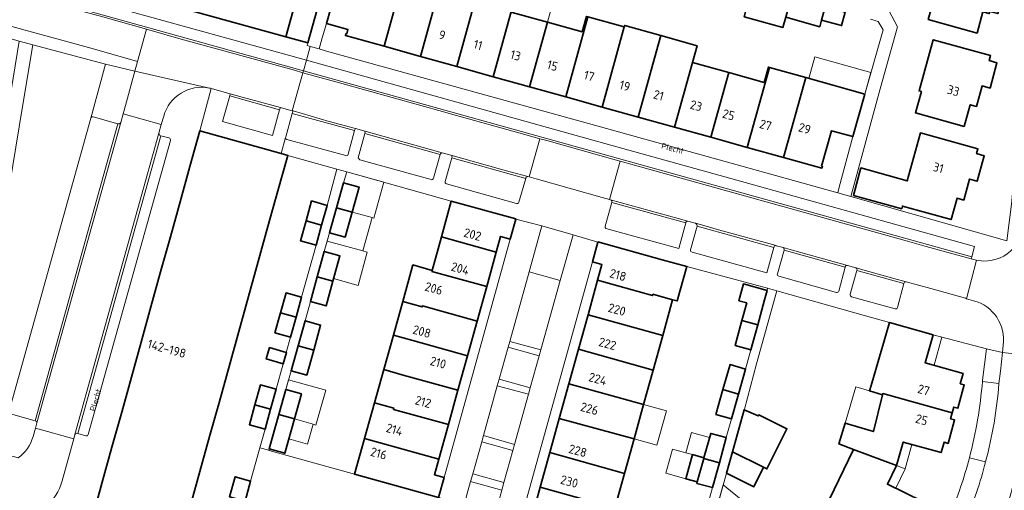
# Model space of a CAD drawing. Header units: metres. Extents: x 149984 to 156489, y 469398 to 478068.
# Tile 712 of 854: x 154513 to 154662, y 472867 to 472938. Entities that reach past the tile are written whole.
import ezdxf
from ezdxf.enums import TextEntityAlignment as Align

# ---------------------------------------------------------------- set-up
doc = ezdxf.new("R2010")
doc.units = ezdxf.units.M
doc.header["$LTSCALE"] = 0.75
for name, color, linetype, lineweight in [('B-WE-GR-BEPLANTING_CULTUUR_HEESTERS-GV', 252, 'Continuous', 18), ('B-WE-GR-STRUIK-GV', 252, 'Continuous', 13), ('B-WE-OG-BEBOUWING-GV', 6, 'Continuous', 35), ('B-WE-OG-BEBOUWING-T18', 1, 'Continuous', 18), ('B-WE-OG-BEBOUWING_LUIFEL-GV', 6, 'Continuous', 18), ('B-WE-OG-TERREIN_BEGROEID-GV', 252, 'Continuous', 18), ('B-WE-OG-TERREIN_ERF-GV', 252, 'Continuous', 18), ('B-WE-OG-TOPOGRAFIE-T18', 7, 'Continuous', 18), ('B-WE-VH-OPENVERHARDING_BETONSTRAATSTEEN-GV', 252, 'Continuous', 18), ('B-WE-VH-OPENVERHARDING_TEGEL-GV', 252, 'Continuous', 18)]:
    doc.layers.add(name, color=color, linetype=linetype, lineweight=lineweight)
doc.styles.add('NLCS-ISO-M500-T18', font='NLCS-ISO.ttf', dxfattribs={"height": 0.9})
doc.styles.add('NLCS-ISO-M750-T18', font='NLCS-ISO.ttf', dxfattribs={"height": 1.35})

msp = doc.modelspace()

# ---------------------------------------------------------------- linework, layer by layer
at = {"layer": 'B-WE-GR-BEPLANTING_CULTUUR_HEESTERS-GV', "flags": 128}
for points in [[(154594.927, 472898.987), (154590.251, 472900.292), (154587.324, 472889.783), (154592.01, 472888.527)], [(154590.152, 472881.83), (154585.439, 472883.055), (154583.358, 472875.594), (154588.022, 472874.2)], [(154586.118, 472867.33), (154581.408, 472868.649), (154580.453, 472865.18), (154585.159, 472863.859)]]:
    msp.add_lwpolyline(points, close=True, dxfattribs=at)
at = {"layer": 'B-WE-GR-STRUIK-GV', "flags": 128}
for points in [[(154591.751, 472887.598), (154592.01, 472888.527), (154587.324, 472889.783), (154587.074, 472888.884)], [(154590.412, 472882.76), (154585.725, 472884.081), (154585.439, 472883.055), (154590.152, 472881.83)], [(154583.358, 472875.594), (154583.093, 472874.642), (154587.772, 472873.304), (154588.022, 472874.2)], [(154586.439, 472868.492), (154581.726, 472869.802), (154581.408, 472868.649), (154586.118, 472867.33)]]:
    msp.add_lwpolyline(points, close=True, dxfattribs=at)
at = {"layer": 'B-WE-OG-BEBOUWING-GV', "flags": 128}
for points in [[(154535.397, 472940.714), (154553.488, 472935.727), (154554.836, 472940.616), (154549.772, 472942.017), (154550.702, 472945.354), (154536.926, 472949.193), (154536.802, 472948.749)], [(154539.043, 472864.846), (154540.511, 472870.132), (154541.98, 472875.418), (154543.449, 472880.704), (154544.918, 472885.991), (154546.386, 472891.277), (154547.855, 472896.563), (154549.324, 472901.849), (154550.792, 472907.135), (154552.282, 472912.498), (154553.77, 472917.852), (154552.763, 472918.132), (154540.5, 472921.548), (154539.008, 472916.186), (154537.516, 472910.824), (154536.046, 472905.538), (154534.576, 472900.252), (154533.106, 472894.971), (154531.635, 472889.681), (154530.165, 472884.4), (154528.694, 472879.11), (154527.224, 472873.828), (154525.753, 472868.538), (154524.263, 472863.185)]]:
    msp.add_lwpolyline(points, dxfattribs=at)
for points in [[(154568.325, 472934.301), (154571.664, 472946.352), (154566.295, 472947.839), (154566.586, 472948.901), (154563.028, 472949.876), (154560.944, 472942.433), (154559.631, 472937.744), (154562.875, 472936.843), (154562.694, 472936.177), (154562.562, 472936.214), (154562.481, 472935.925)], [(154658.794, 472939.509), (154659.765, 472939.242), (154659.853, 472939.564), (154661.043, 472939.237), (154661.818, 472942.089), (154662.865, 472945.941), (154661.696, 472946.258), (154661.889, 472946.961), (154653.218, 472949.347), (154651.108, 472941.67), (154651.439, 472941.574), (154650.543, 472938.358), (154657.913, 472936.306)], [(154571.664, 472946.352), (154568.325, 472934.301), (154573.818, 472932.774), (154577.155, 472944.83), (154576.993, 472944.875), (154576.347, 472942.543), (154571.133, 472943.987), (154571.779, 472946.32)], [(154582.648, 472943.308), (154577.155, 472944.83), (154573.818, 472932.774), (154579.309, 472931.248)], [(154579.309, 472931.248), (154584.802, 472929.721), (154588.141, 472941.786), (154582.648, 472943.308)], [(154623.991, 472943.33), (154623.156, 472940.302), (154622.733, 472938.774), (154628.575, 472937.155), (154629.002, 472938.694), (154629.838, 472941.71)], [(154558.611, 472941.159), (154555.667, 472941.979), (154555.248, 472942.096), (154554.836, 472940.616), (154553.488, 472935.727), (154556.8, 472934.814), (154558.592, 472941.091)], [(154584.802, 472929.721), (154590.293, 472928.195), (154592.994, 472937.952), (154587.666, 472939.428), (154588.307, 472941.74), (154588.141, 472941.786)], [(154629.838, 472941.71), (154629.002, 472938.694), (154634.15, 472937.265), (154634.425, 472938.258), (154634.976, 472940.284)], [(154634.976, 472940.284), (154634.425, 472938.258), (154637.444, 472937.438), (154637.994, 472939.464)], [(154599.133, 472938.762), (154598.913, 472938.823), (154598.266, 472936.491), (154592.994, 472937.952), (154590.293, 472928.195), (154595.784, 472926.668)], [(154604.626, 472937.24), (154599.133, 472938.762), (154595.784, 472926.668), (154601.277, 472925.142)], [(154606.694, 472923.636), (154609.432, 472933.405), (154610.152, 472935.942), (154604.686, 472937.455), (154604.626, 472937.24), (154601.277, 472925.142)], [(154614.922, 472931.871), (154615.628, 472934.389), (154610.152, 472935.942), (154609.432, 472933.405), (154606.694, 472923.636), (154612.186, 472922.109)], [(154655.971, 472922.209), (154656.878, 472925.479), (154657.823, 472925.223), (154658.684, 472928.323), (154659.876, 472928), (154660.911, 472931.83), (154659.745, 472932.146), (154659.965, 472932.937), (154651.297, 472935.283), (154649.163, 472927.572), (154649.495, 472927.482), (154648.599, 472924.254)], [(154620.408, 472930.338), (154614.922, 472931.871), (154612.186, 472922.109), (154617.681, 472920.582), (154618.793, 472924.56)], [(154617.681, 472920.582), (154623.17, 472919.056), (154626.549, 472931.114), (154626.39, 472931.159), (154625.744, 472928.847), (154620.408, 472930.338), (154618.793, 472924.56)], [(154628.665, 472917.529), (154632.033, 472929.581), (154626.549, 472931.114), (154623.17, 472919.056)], [(154632.033, 472929.581), (154628.665, 472917.529), (154634.464, 472915.917), (154634.545, 472916.206), (154634.42, 472916.24), (154635.935, 472921.572), (154639.146, 472920.673), (154640.942, 472927.089)], [(154639.232, 472911.814), (154646.534, 472909.791), (154646.647, 472910.197), (154653.992, 472908.162), (154654.891, 472911.375), (154655.89, 472911.112), (154656.765, 472914.263), (154657.927, 472913.938), (154659.006, 472917.797), (154657.837, 472918.124), (154658.032, 472918.825), (154649.368, 472921.231), (154647.378, 472914.003), (154640.376, 472915.943)], [(154563.5, 472909.301), (154564.551, 472913.067), (154562.201, 472913.722), (154561.15, 472909.956)], [(154556.549, 472907.95), (154558.899, 472907.293), (154559.741, 472910.307), (154557.391, 472910.964)], [(154587.373, 472905.222), (154588.228, 472908.228), (154588.235, 472908.252), (154578.482, 472910.954), (154576.994, 472905.56), (154585.279, 472903.265), (154585.933, 472905.622)], [(154563.5, 472909.301), (154561.15, 472909.956), (154560.096, 472906.177), (154562.446, 472905.521)], [(154558.899, 472907.293), (154556.549, 472907.95), (154555.706, 472904.936), (154558.056, 472904.279)], [(154575.556, 472900.344), (154583.832, 472898.052), (154585.279, 472903.265), (154576.994, 472905.56), (154575.597, 472900.493)], [(154599.8, 472901.776), (154601.246, 472901.375), (154600.59, 472899.011), (154608.88, 472896.698), (154608.935, 472896.901), (154611.925, 472896.067), (154612.621, 472895.873), (154614.077, 472901.094), (154610.35, 472902.1), (154600.635, 472904.796), (154600.628, 472904.77)], [(154558.245, 472899.528), (154560.595, 472898.874), (154561.648, 472902.675), (154559.296, 472903.326)], [(154583.832, 472898.052), (154575.556, 472900.344), (154575.597, 472900.493), (154572.685, 472901.315), (154571.143, 472895.79), (154574.066, 472894.978), (154574.113, 472895.135), (154582.382, 472892.83)], [(154558.245, 472899.528), (154557.208, 472895.782), (154559.559, 472895.131), (154560.595, 472898.874)], [(154608.935, 472896.901), (154608.88, 472896.698), (154600.59, 472899.011), (154599.142, 472893.794), (154610.418, 472890.644), (154611.925, 472896.067)], [(154622.402, 472892.927), (154624.777, 472892.259), (154625.806, 472896.056), (154626.192, 472897.48), (154622.621, 472898.448), (154621.942, 472895.904), (154623.124, 472895.589)], [(154555.875, 472896.448), (154553.525, 472897.104), (154552.684, 472894.092), (154555.034, 472893.436)], [(154571.143, 472895.79), (154569.73, 472890.726), (154572.659, 472889.908), (154580.937, 472887.622), (154582.382, 472892.83), (154574.113, 472895.135), (154574.066, 472894.978)], [(154555.034, 472893.436), (154552.684, 472894.092), (154551.843, 472891.079), (154554.193, 472890.423)], [(154557.694, 472888.461), (154558.748, 472892.239), (154556.397, 472892.895), (154555.343, 472889.115)], [(154608.973, 472885.441), (154610.418, 472890.644), (154599.142, 472893.794), (154597.698, 472888.59)], [(154624.777, 472892.259), (154622.402, 472892.927), (154621.375, 472889.141), (154623.756, 472888.495)], [(154651.27, 472890.756), (154644.683, 472892.625), (154641.931, 472883.142), (154641.685, 472882.295), (154643.614, 472881.703), (154643.662, 472881.899), (154654.148, 472878.983), (154654.39, 472879.867), (154655.013, 472879.695), (154655.977, 472883.221), (154655.367, 472883.377), (154655.799, 472884.957), (154650.096, 472886.54)], [(154571.214, 472884.7), (154579.491, 472882.414), (154580.937, 472887.622), (154572.659, 472889.908), (154569.73, 472890.726), (154568.274, 472885.512)], [(154553.069, 472886.38), (154553.103, 472886.37), (154553.607, 472888.083), (154553.547, 472888.101), (154551.037, 472888.84), (154550.532, 472887.127)], [(154557.694, 472888.461), (154555.343, 472889.115), (154554.293, 472885.35), (154556.644, 472884.695)], [(154596.251, 472883.375), (154607.532, 472880.256), (154608.973, 472885.441), (154597.698, 472888.59)], [(154579.491, 472882.414), (154571.214, 472884.7), (154568.274, 472885.512), (154566.879, 472880.514), (154569.825, 472879.696), (154569.776, 472879.518), (154578.049, 472877.221)], [(154619.524, 472882.494), (154621.875, 472881.837), (154622.949, 472885.61), (154620.602, 472886.278)], [(154548.829, 472880.209), (154551.181, 472879.561), (154552.011, 472882.575), (154549.659, 472883.223)], [(154552.444, 472878.735), (154554.791, 472878.068), (154555.85, 472881.845), (154553.5, 472882.503)], [(154607.532, 472880.256), (154596.251, 472883.375), (154594.803, 472878.159), (154606.089, 472875.063)], [(154621.875, 472881.837), (154619.524, 472882.494), (154618.459, 472878.754), (154620.806, 472878.085)], [(154565.375, 472875.125), (154576.602, 472872.008), (154578.049, 472877.221), (154569.776, 472879.518), (154569.825, 472879.696), (154566.879, 472880.514)], [(154639.24, 472873.485), (154645.746, 472871.039), (154646.771, 472874.579), (154652.486, 472872.995), (154652.919, 472874.56), (154653.534, 472874.39), (154654.508, 472877.917), (154653.903, 472878.086), (154654.148, 472878.983), (154643.662, 472881.899), (154643.614, 472881.703), (154642.261, 472876.177), (154637.971, 472877.451), (154637.039, 472874.312)], [(154550.35, 472876.546), (154551.181, 472879.561), (154548.829, 472880.209), (154547.998, 472877.194)], [(154620.96, 472873.119), (154625.663, 472870.787), (154626.179, 472870.531), (154629.184, 472876.589), (154624.935, 472878.696), (154624.858, 472878.542), (154622.728, 472879.462), (154622.726, 472879.463)], [(154554.791, 472878.068), (154552.444, 472878.735), (154550.99, 472873.545), (154553.34, 472872.887)], [(154593.371, 472872.996), (154604.643, 472869.86), (154606.089, 472875.063), (154594.803, 472878.159)], [(154576.602, 472872.008), (154565.375, 472875.125), (154563.871, 472869.736), (154576.556, 472866.215), (154577.402, 472869.258), (154577.4, 472869.259), (154575.951, 472869.661)], [(154616.629, 472872.126), (154618.98, 472871.476), (154620.024, 472875.253), (154617.673, 472875.903), (154616.655, 472872.221)], [(154625.663, 472870.787), (154620.96, 472873.119), (154620.064, 472869.902), (154624.205, 472867.848)], [(154645.746, 472871.039), (154639.24, 472873.485), (154635.547, 472865.884), (154637.485, 472864.937), (154637.393, 472864.748), (154647.055, 472860.13), (154647.451, 472860.95), (154648.02, 472860.675), (154649.574, 472863.896), (154649.001, 472864.155), (154649.718, 472865.643), (154644.383, 472868.232)], [(154603.139, 472864.445), (154604.643, 472869.86), (154593.371, 472872.996), (154591.918, 472867.761), (154600.232, 472865.448), (154600.18, 472865.262)], [(154614.922, 472872.7), (154613.917, 472869.062), (154615.65, 472868.583), (154616.629, 472872.126), (154616.655, 472872.221)], [(154618.98, 472871.476), (154616.629, 472872.126), (154615.65, 472868.583), (154615.587, 472868.357), (154617.938, 472867.707)], [(154544.981, 472866.335), (154547.332, 472865.683), (154548.166, 472868.692), (154545.815, 472869.344)], [(154591.918, 472867.761), (154591.253, 472865.365), (154589.807, 472865.766), (154588.959, 472862.761), (154598.724, 472860.044), (154601.687, 472859.22), (154603.139, 472864.445), (154600.18, 472865.262), (154600.232, 472865.448)]]:
    msp.add_lwpolyline(points, close=True, dxfattribs=at)
at = {"layer": 'B-WE-OG-BEBOUWING_LUIFEL-GV', "flags": 128}
for points in [[(154587.666, 472939.428), (154592.994, 472937.952), (154593.986, 472941.534), (154588.659, 472943.009), (154588.307, 472941.74)], [(154640.942, 472927.089), (154641.867, 472930.332), (154633.409, 472932.698), (154632.501, 472929.45)], [(154562.201, 472913.722), (154564.551, 472913.067), (154563.5, 472909.301), (154566.523, 472908.458), (154566.78, 472908.387), (154568.289, 472913.799), (154562.681, 472915.365)], [(154566.523, 472908.458), (154563.5, 472909.301), (154562.446, 472905.521), (154560.096, 472906.177), (154559.744, 472904.922), (154565.12, 472903.424)], [(154559.296, 472903.326), (154561.648, 472902.675), (154560.7, 472899.254), (154564.404, 472898.222), (154565.801, 472903.234), (154565.12, 472903.424), (154559.744, 472904.922)], [(154651.27, 472890.756), (154650.096, 472886.54), (154651.431, 472886.169), (154652.607, 472890.405)], [(154553.5, 472882.503), (154555.85, 472881.845), (154554.791, 472878.068), (154557.594, 472877.271), (154558.036, 472877.146), (154559.511, 472882.409), (154553.911, 472883.979)], [(154641.685, 472882.295), (154639.593, 472882.916), (154637.971, 472877.451), (154642.261, 472876.177), (154643.614, 472881.703)], [(154606.089, 472875.063), (154609.542, 472874.103), (154610.985, 472879.296), (154607.532, 472880.256)], [(154557.594, 472877.271), (154554.791, 472878.068), (154553.955, 472875.086), (154556.748, 472874.292)], [(154616.655, 472872.221), (154617.498, 472875.272), (154614.76, 472876.028), (154613.917, 472872.978), (154614.922, 472872.7), (154615.096, 472872.652)], [(154646.771, 472874.579), (154645.746, 472871.039), (154647.047, 472870.549), (154648.065, 472874.22)], [(154613.917, 472872.978), (154611.899, 472873.536), (154610.893, 472869.898), (154613.917, 472869.062), (154614.922, 472872.7)], [(154647.047, 472870.549), (154645.746, 472871.039), (154644.383, 472868.232), (154645.629, 472867.627)], [(154617.96, 472862.351), (154619.943, 472859.759), (154625.066, 472863.679), (154619.578, 472868.157)]]:
    msp.add_lwpolyline(points, close=True, dxfattribs=at)
at = {"layer": 'B-WE-OG-TERREIN_BEGROEID-GV', "flags": 128}
for points in [[(154511.656, 472879.11), (154524.023, 472923.473), (154524.025, 472923.482), (154526.223, 472931.592), (154515.287, 472934.53), (154513.732, 472925.223), (154505.322, 472874.272), (154513.05, 472872.201)], [(154515.64, 472877.798), (154511.9, 472878.835)], [(154515.297, 472875.414), (154515.665, 472876.693), (154515.878, 472877.482)]]:
    msp.add_lwpolyline(points, dxfattribs=at)
at = {"layer": 'B-WE-OG-TERREIN_BEGROEID-GV'}
for points in [[(154515.878, 472877.482, 0.3104154), (154515.64, 472877.798)], [(154513.05, 472872.201, 0.168474), (154515.297, 472875.414)]]:
    msp.add_lwpolyline(points, format="xyb", dxfattribs=at)
at = {"layer": 'B-WE-OG-TERREIN_ERF-GV', "flags": 128}
for points in [[(154638.864, 472911.643), (154662.434, 472904.974), (154663.122, 472910.471), (154663.656, 472916.551), (154664.453, 472923.944), (154665.204, 472931.007), (154665.973, 472938.311), (154666.669, 472944.701), (154667.626, 472953.689), (154668.511, 472961.693), (154648.314, 472967.308), (154641.299, 472941.684), (154642.146, 472940.347), (154644.617, 472939.627), (154645.891, 472937.226), (154643.27, 472927.886)], [(154659.853, 472939.564), (154659.765, 472939.242), (154658.794, 472939.509), (154657.913, 472936.306), (154650.543, 472938.358), (154651.439, 472941.574), (154651.108, 472941.67), (154653.218, 472949.347), (154661.889, 472946.961), (154661.696, 472946.258), (154662.865, 472945.941), (154661.818, 472942.089), (154661.043, 472939.237)], [(154623.17, 472919.056), (154617.681, 472920.582), (154612.186, 472922.109), (154606.694, 472923.636), (154601.277, 472925.142), (154595.784, 472926.668), (154590.293, 472928.195), (154584.802, 472929.721), (154579.309, 472931.248), (154573.818, 472932.774), (154568.325, 472934.301), (154562.481, 472935.925), (154562.562, 472936.214), (154562.694, 472936.177), (154562.875, 472936.843), (154559.631, 472937.744), (154558.985, 472935.572), (154558.512, 472933.917), (154559.627, 472933.589), (154600.095, 472922.421), (154636.855, 472912.202), (154637.083, 472913.045), (154639.146, 472920.673), (154635.935, 472921.572), (154634.42, 472916.24), (154634.545, 472916.206), (154634.464, 472915.917), (154628.665, 472917.529)], [(154655.971, 472922.209), (154648.599, 472924.254), (154649.495, 472927.482), (154649.163, 472927.572), (154651.297, 472935.283), (154659.965, 472932.937), (154659.745, 472932.146), (154660.911, 472931.83), (154659.876, 472928), (154658.684, 472928.323), (154657.823, 472925.223), (154656.878, 472925.479)], [(154646.534, 472909.791), (154639.232, 472911.814), (154640.376, 472915.943), (154647.378, 472914.003), (154649.368, 472921.231), (154658.032, 472918.825), (154657.837, 472918.124), (154659.006, 472917.797), (154657.927, 472913.938), (154656.765, 472914.263), (154655.89, 472911.112), (154654.891, 472911.375), (154653.992, 472908.162), (154646.647, 472910.197)], [(154576.994, 472905.56), (154578.482, 472910.954), (154562.681, 472915.365), (154562.201, 472913.722), (154564.551, 472913.067), (154563.5, 472909.301), (154562.446, 472905.521), (154560.096, 472906.177), (154559.296, 472903.326), (154561.648, 472902.675), (154560.595, 472898.874), (154559.559, 472895.131), (154557.208, 472895.782), (154556.397, 472892.895), (154558.748, 472892.239), (154557.694, 472888.461), (154556.644, 472884.695), (154554.293, 472885.35), (154553.5, 472882.503), (154555.85, 472881.845), (154554.791, 472878.068), (154553.34, 472872.887), (154550.99, 472873.545), (154550.938, 472873.342), (154550.985, 472873.329), (154563.871, 472869.736), (154565.375, 472875.125), (154566.879, 472880.514), (154568.274, 472885.512), (154569.73, 472890.726), (154571.143, 472895.79), (154572.685, 472901.315), (154575.597, 472900.493)]]:
    msp.add_lwpolyline(points, close=True, dxfattribs=at)
for points in [[(154587.666, 472939.428), (154592.994, 472937.952), (154598.266, 472936.491), (154598.913, 472938.823)], [(154599.133, 472938.762), (154604.626, 472937.24), (154604.686, 472937.455), (154610.152, 472935.942), (154615.628, 472934.389), (154614.922, 472931.871), (154620.408, 472930.338), (154625.744, 472928.847), (154626.39, 472931.159), (154626.549, 472931.114), (154632.033, 472929.581), (154640.942, 472927.089), (154643.715, 472936.807), (154642.994, 472938.053), (154641.791, 472938.392)], [(154637.994, 472939.464), (154637.444, 472937.438), (154634.425, 472938.258), (154634.15, 472937.265), (154629.002, 472938.694), (154628.575, 472937.155), (154622.733, 472938.774)], [(154544.981, 472866.335), (154545.815, 472869.344), (154548.166, 472868.692), (154549.565, 472873.724), (154550.35, 472876.546), (154547.998, 472877.194), (154548.829, 472880.209), (154549.659, 472883.223), (154552.011, 472882.575), (154553.069, 472886.38), (154550.532, 472887.127), (154551.037, 472888.84), (154553.547, 472888.101), (154554.193, 472890.423), (154551.843, 472891.079), (154552.684, 472894.092), (154553.525, 472897.104), (154555.875, 472896.448), (154558.056, 472904.279), (154555.706, 472904.936), (154556.549, 472907.95), (154557.391, 472910.964), (154559.741, 472910.307), (154561.215, 472915.774), (154553.77, 472917.852), (154552.282, 472912.498), (154550.792, 472907.135), (154549.324, 472901.849), (154547.855, 472896.563), (154546.386, 472891.277), (154544.918, 472885.991), (154543.449, 472880.704), (154541.98, 472875.418), (154540.511, 472870.132), (154539.043, 472864.846)], [(154617.134, 472864.838), (154617.938, 472867.707), (154615.587, 472868.357), (154615.65, 472868.583), (154613.917, 472869.062), (154614.922, 472872.7), (154616.655, 472872.221), (154617.673, 472875.903), (154620.024, 472875.253), (154620.806, 472878.085), (154618.459, 472878.754), (154619.524, 472882.494), (154620.602, 472886.278), (154622.949, 472885.61), (154623.756, 472888.495), (154621.375, 472889.141), (154622.402, 472892.927), (154623.124, 472895.589), (154621.942, 472895.904), (154622.621, 472898.448), (154626.192, 472897.48), (154626.279, 472897.8), (154614.077, 472901.094), (154612.621, 472895.873), (154611.925, 472896.067), (154610.418, 472890.644), (154608.973, 472885.441), (154607.532, 472880.256), (154606.089, 472875.063), (154604.643, 472869.86), (154603.139, 472864.445)], [(154635.547, 472865.884), (154639.24, 472873.485), (154637.039, 472874.312), (154637.971, 472877.451), (154642.261, 472876.177), (154643.614, 472881.703), (154641.685, 472882.295), (154641.931, 472883.142), (154644.683, 472892.625), (154641.065, 472893.643), (154627.678, 472897.409), (154624.584, 472886.374), (154622.758, 472879.571), (154622.728, 472879.462), (154624.858, 472878.542), (154624.935, 472878.696), (154629.184, 472876.589), (154626.179, 472870.531), (154625.663, 472870.787), (154624.205, 472867.848), (154620.064, 472869.902), (154616.014, 472855.367)], [(154658.724, 472883.733), (154658.741, 472883.946), (154659.328, 472888.641), (154651.27, 472890.756), (154650.096, 472886.54), (154655.799, 472884.957), (154655.367, 472883.377), (154655.977, 472883.221), (154655.013, 472879.695), (154654.39, 472879.867), (154654.148, 472878.983), (154653.903, 472878.086), (154654.508, 472877.917), (154653.534, 472874.39), (154652.919, 472874.56), (154652.486, 472872.995), (154646.771, 472874.579), (154645.746, 472871.039), (154644.383, 472868.232), (154649.718, 472865.643)]]:
    msp.add_lwpolyline(points, dxfattribs=at)
at = {"layer": 'B-WE-OG-TERREIN_ERF-GV'}
for points in [[(154656.756, 472872.223, 0.0434478), (154658.724, 472883.733)], [(154665.754, 472881, -0.0834383), (154660.506, 472860.101)], [(154653.818, 472863.488, 0.0341422), (154656.756, 472872.223)]]:
    msp.add_lwpolyline(points, format="xyb", dxfattribs=at)
at = {"layer": 'B-WE-VH-OPENVERHARDING_BETONSTRAATSTEEN-GV', "flags": 128}
for points in [[(154517.609, 472942.989), (154483.097, 472952.546), (154392.672, 472977.756), (154393.703, 472975.773), (154556.136, 472930.581), (154556.588, 472932.206), (154527.615, 472940.228), (154517.615, 472942.987)], [(154532.417, 472936.884), (154537.673, 472935.405), (154554.777, 472930.68), (154556.063, 472930.319), (154556.136, 472930.581), (154393.703, 472975.773), (154393.921, 472975.366), (154399.267, 472973.928), (154412.896, 472970.136), (154428.295, 472965.801), (154444.163, 472961.402), (154475.403, 472952.69), (154475.714, 472952.621), (154476.911, 472952.267), (154510.7, 472942.892), (154525.855, 472938.731)], [(154490.322, 472943.285), (154494.07, 472942.272), (154503.02, 472939.774), (154524.228, 472933.96), (154531.063, 472932.016), (154532.417, 472936.884), (154525.855, 472938.731), (154510.7, 472942.892), (154476.911, 472952.267), (154475.513, 472947.413), (154475.86, 472947.336), (154479.221, 472941.373), (154478.947, 472940.47), (154478.702, 472939.504), (154479.084, 472939.563), (154483.389, 472938.335), (154483.559, 472938.958), (154483.953, 472938.87), (154484.391, 472940.407), (154489.783, 472943.441)], [(154483.634, 472937.946), (154484.758, 472936.051), (154486.285, 472933.408), (154487.346, 472937.227), (154502.996, 472932.852), (154504.502, 472937.595), (154513.194, 472935.1), (154515.287, 472934.53), (154526.223, 472931.592), (154530.671, 472930.576), (154531.063, 472932.016), (154524.228, 472933.96), (154503.02, 472939.774), (154502.926, 472939.454), (154501.728, 472935.015), (154488.991, 472938.549), (154490.23, 472942.979), (154490.322, 472943.285), (154489.783, 472943.441), (154484.391, 472940.407), (154483.953, 472938.87), (154483.559, 472938.958), (154483.389, 472938.335), (154483.733, 472938.3)], [(154556.588, 472932.206), (154557.168, 472934.293), (154556.689, 472934.427), (154556.8, 472934.814), (154553.488, 472935.727), (154535.397, 472940.714), (154528.435, 472943.144), (154527.615, 472940.228)], [(154509.326, 472911.152), (154503.477, 472874.786), (154505.322, 472874.272), (154513.732, 472925.223), (154515.287, 472934.53), (154513.194, 472935.1), (154511.677, 472925.766), (154509.559, 472912.599), (154501.173, 472914.835), (154500.804, 472913.464)], [(154556.136, 472930.581), (154657.104, 472902.552), (154657.549, 472904.097), (154621.598, 472914.115), (154599.866, 472920.134), (154556.588, 472932.206)], [(154554.582, 472924.545), (154560.059, 472922.983), (154563.995, 472921.905), (154565.259, 472921.563), (154577.13, 472918.237), (154578.404, 472917.88), (154585.93, 472915.781), (154587.398, 472915.354), (154590.038, 472914.637), (154590.233, 472914.585), (154591.841, 472920.356), (154589.594, 472921), (154578.345, 472924.104), (154577.531, 472924.359), (154561.62, 472928.79), (154556.063, 472930.319), (154554.47, 472924.573)], [(154556.136, 472930.581), (154556.063, 472930.319), (154561.62, 472928.79), (154577.531, 472924.359), (154578.345, 472924.104), (154589.594, 472921), (154591.841, 472920.356), (154592.921, 472920.071), (154602.904, 472917.288), (154603.973, 472916.998), (154608.351, 472915.758), (154621.157, 472912.216), (154647.069, 472905.001), (154650.225, 472904.103), (154657.028, 472902.233), (154657.104, 472902.552)], [(154553.449, 472920.528), (154553.481, 472920.64), (154554.464, 472924.186), (154554.582, 472924.545), (154554.47, 472924.573), (154553.199, 472924.905), (154552.659, 472925.048), (154552.534, 472924.738), (154551.464, 472920.836), (154543.912, 472922.981), (154545.013, 472926.824), (154545.093, 472927.149), (154542.392, 472927.894), (154542.227, 472927.938), (154540.5, 472921.548), (154552.763, 472918.132)], [(154545.013, 472926.824), (154543.912, 472922.981), (154551.464, 472920.836), (154552.534, 472924.738)], [(154545.093, 472927.149), (154545.013, 472926.824), (154552.534, 472924.738), (154552.659, 472925.048), (154546.912, 472926.616)], [(154521.451, 472875.053), (154521.625, 472875.727), (154534.316, 472921.199), (154534.676, 472922.502), (154528.922, 472924.126), (154528.538, 472922.787), (154515.878, 472877.482), (154515.665, 472876.693)], [(154554.582, 472924.545), (154554.464, 472924.186), (154563.882, 472921.595), (154563.995, 472921.905), (154560.059, 472922.983)], [(154592.921, 472920.071), (154591.841, 472920.356), (154590.233, 472914.585), (154591.293, 472914.295), (154601.274, 472911.485), (154602.366, 472911.205), (154603.973, 472916.998), (154602.904, 472917.288)], [(154588.228, 472908.228), (154587.373, 472905.222), (154577.4, 472869.259), (154577.402, 472869.258), (154576.556, 472866.215), (154580.453, 472865.18), (154581.408, 472868.649), (154581.726, 472869.802), (154583.093, 472874.642), (154583.358, 472875.594), (154585.439, 472883.055), (154585.725, 472884.081), (154587.074, 472888.884), (154587.324, 472889.783), (154590.251, 472900.292), (154592.16, 472907.207)], [(154588.959, 472862.761), (154589.807, 472865.766), (154599.8, 472901.776), (154600.628, 472904.77), (154596.888, 472905.867), (154594.927, 472898.987), (154592.01, 472888.527), (154591.751, 472887.598), (154590.412, 472882.76), (154590.152, 472881.83), (154588.022, 472874.2), (154587.772, 472873.304), (154586.439, 472868.492), (154586.118, 472867.33), (154585.159, 472863.859)], [(154590.251, 472900.292), (154594.927, 472898.987), (154596.888, 472905.867), (154592.16, 472907.207)], [(154587.373, 472905.222), (154585.933, 472905.622), (154585.279, 472903.265), (154583.832, 472898.052), (154582.382, 472892.83), (154580.937, 472887.622), (154579.491, 472882.414), (154578.049, 472877.221), (154576.602, 472872.008), (154575.951, 472869.661), (154577.4, 472869.259)], [(154600.59, 472899.011), (154601.246, 472901.375), (154599.8, 472901.776), (154589.807, 472865.766), (154591.253, 472865.365), (154591.918, 472867.761), (154593.371, 472872.996), (154594.803, 472878.159), (154596.251, 472883.375), (154597.698, 472888.59), (154599.142, 472893.794)], [(154585.725, 472884.081), (154590.412, 472882.76), (154591.751, 472887.598), (154587.074, 472888.884)], [(154661.753, 472888.124), (154659.328, 472888.641), (154658.741, 472883.946), (154658.724, 472883.733), (154661.212, 472883.401), (154661.445, 472885.306)], [(154581.726, 472869.802), (154586.439, 472868.492), (154587.772, 472873.304), (154583.093, 472874.642)]]:
    msp.add_lwpolyline(points, close=True, dxfattribs=at)
for points in [[(154554.777, 472930.68), (154537.673, 472935.405), (154532.417, 472936.884), (154531.063, 472932.016), (154530.671, 472930.576), (154541.945, 472928.002)], [(154662.434, 472904.974), (154638.864, 472911.643), (154636.855, 472912.202), (154600.095, 472922.421), (154559.627, 472933.589), (154558.512, 472933.917), (154557.168, 472934.293), (154556.588, 472932.206), (154599.866, 472920.134), (154621.598, 472914.115), (154657.549, 472904.097), (154657.104, 472902.552), (154657.028, 472902.233), (154657.826, 472902.023), (154658.93, 472901.906)], [(154528.538, 472922.787), (154528.922, 472924.126), (154529.258, 472925.389), (154530.671, 472930.576), (154526.223, 472931.592), (154524.025, 472923.482)], [(154541.945, 472928.002), (154530.671, 472930.576), (154529.258, 472925.389), (154528.922, 472924.126)], [(154542.227, 472927.938), (154542.392, 472927.894), (154545.093, 472927.149), (154546.912, 472926.616), (154552.659, 472925.048), (154553.199, 472924.905), (154554.47, 472924.573), (154556.063, 472930.319), (154554.777, 472930.68)], [(154508.563, 472841.484), (154515.78, 472839.514), (154517.35, 472843.828), (154518.367, 472846.515), (154520.032, 472851.214), (154520.852, 472850.923), (154521.349, 472852.709), (154522.773, 472857.827), (154524.263, 472863.185), (154525.753, 472868.538), (154527.224, 472873.828), (154528.694, 472879.11), (154530.165, 472884.4), (154531.635, 472889.681), (154533.106, 472894.971), (154534.576, 472900.252), (154536.046, 472905.538), (154537.516, 472910.824), (154539.008, 472916.186), (154540.5, 472921.548), (154542.227, 472927.938)], [(154515.64, 472877.798), (154528.126, 472922.631), (154524.387, 472923.669)], [(154524.387, 472923.669), (154528.126, 472922.631)], [(154528.922, 472924.126), (154534.676, 472922.502), (154535.044, 472923.742)], [(154535.044, 472923.742), (154534.676, 472922.502), (154534.316, 472921.199)], [(154562.905, 472918.006), (154563.882, 472921.595), (154554.464, 472924.186), (154553.481, 472920.64)], [(154524.025, 472923.482), (154524.023, 472923.473), (154511.656, 472879.11)], [(154528.126, 472922.631), (154515.64, 472877.798)], [(154515.878, 472877.482), (154528.538, 472922.787)], [(154534.316, 472921.199), (154521.625, 472875.727)], [(154522.049, 472875.883), (154534.594, 472920.812)], [(154535.838, 472920.471), (154534.594, 472920.812), (154522.049, 472875.883), (154523.288, 472875.51)], [(154534.594, 472920.812), (154535.838, 472920.471)], [(154553.481, 472920.64), (154553.449, 472920.528)], [(154565.259, 472921.563), (154563.995, 472921.905), (154563.882, 472921.595), (154562.905, 472918.006)], [(154575.445, 472914.19), (154564.68, 472917.187), (154564.418, 472917.492), (154565.441, 472921.135)], [(154576.801, 472917.955), (154565.441, 472921.135), (154564.418, 472917.492), (154564.68, 472917.187), (154575.445, 472914.19)], [(154577.13, 472918.237), (154565.259, 472921.563)], [(154565.441, 472921.135), (154576.801, 472917.955)], [(154523.645, 472875.717), (154536.048, 472920.089)], [(154536.048, 472920.089), (154523.645, 472875.717)], [(154553.449, 472920.528), (154552.763, 472918.132), (154553.77, 472917.852)], [(154562.543, 472917.814), (154553.64, 472920.259)], [(154553.64, 472920.259), (154562.543, 472917.814)], [(154553.77, 472917.852), (154561.215, 472915.774), (154562.681, 472915.365), (154578.482, 472910.954), (154588.235, 472908.252), (154588.228, 472908.228), (154592.16, 472907.207), (154596.888, 472905.867), (154600.628, 472904.77), (154600.635, 472904.796), (154610.35, 472902.1), (154614.077, 472901.094), (154626.279, 472897.8), (154627.678, 472897.409), (154641.065, 472893.643), (154644.683, 472892.625), (154651.27, 472890.756), (154659.328, 472888.641), (154661.753, 472888.124), (154661.862, 472889.202)], [(154576.801, 472917.955), (154575.804, 472914.39)], [(154575.804, 472914.39), (154576.801, 472917.955)], [(154578.404, 472917.88), (154577.13, 472918.237)], [(154590.038, 472914.637), (154587.398, 472915.354), (154585.93, 472915.781), (154578.404, 472917.88)], [(154577.552, 472913.903), (154578.563, 472917.47)], [(154589.732, 472914.376), (154578.563, 472917.47), (154577.552, 472913.903)], [(154578.563, 472917.47), (154589.732, 472914.376)], [(154603.973, 472916.998), (154602.366, 472911.205), (154602.545, 472911.146), (154614.241, 472907.922), (154615.32, 472907.608), (154615.357, 472907.598), (154616.618, 472907.263), (154618.845, 472906.626), (154627.576, 472904.224), (154627.588, 472904.221), (154628.6, 472903.929), (154630.045, 472903.536), (154633.789, 472902.48), (154638.327, 472901.24)], [(154638.346, 472901.235), (154639.586, 472900.869), (154643.551, 472899.77), (154645.353, 472899.251), (154647.198, 472898.765), (154650.946, 472897.738), (154656.156, 472896.284), (154656.319, 472896.219), (154657.826, 472902.023), (154657.028, 472902.233), (154650.225, 472904.103), (154647.069, 472905.001), (154621.157, 472912.216), (154608.351, 472915.758), (154603.973, 472916.998)], [(154588.359, 472910.59), (154577.762, 472913.562)], [(154577.762, 472913.562), (154588.359, 472910.59)], [(154589.732, 472914.376), (154588.703, 472910.777)], [(154588.703, 472910.777), (154589.732, 472914.376)], [(154602.545, 472911.146), (154602.366, 472911.205), (154601.274, 472911.485), (154591.293, 472914.295), (154590.233, 472914.585), (154590.038, 472914.637)], [(154601.719, 472907.176), (154602.717, 472910.735)], [(154613.895, 472907.657), (154602.717, 472910.735), (154601.719, 472907.176)], [(154614.241, 472907.922), (154602.545, 472911.146)], [(154602.717, 472910.735), (154613.895, 472907.657)], [(154613.895, 472907.657), (154612.872, 472903.776), (154601.85, 472906.835)], [(154601.85, 472906.835), (154612.872, 472903.776), (154613.895, 472907.657)], [(154615.357, 472907.598), (154615.32, 472907.608), (154614.241, 472907.922)], [(154627.576, 472904.224), (154618.845, 472906.626), (154616.618, 472907.263), (154615.357, 472907.598)], [(154614.64, 472903.578), (154615.647, 472907.175)], [(154627.214, 472903.967), (154615.647, 472907.175), (154614.64, 472903.578)], [(154615.647, 472907.175), (154627.214, 472903.967)], [(154627.214, 472903.967), (154626.149, 472900.109), (154614.852, 472903.237)], [(154614.852, 472903.237), (154626.149, 472900.109), (154627.214, 472903.967)], [(154628.6, 472903.929), (154627.588, 472904.221), (154627.576, 472904.224)], [(154627.741, 472899.95), (154628.768, 472903.526)], [(154637.972, 472900.982), (154628.768, 472903.526), (154627.741, 472899.95)], [(154638.327, 472901.24), (154633.789, 472902.48), (154630.045, 472903.536), (154628.6, 472903.929)], [(154628.768, 472903.526), (154637.972, 472900.982)], [(154658.93, 472901.906), (154657.826, 472902.023), (154656.319, 472896.219), (154657.367, 472895.919)], [(154637.972, 472900.982), (154637.011, 472897.374)], [(154637.011, 472897.374), (154637.972, 472900.982)], [(154639.586, 472900.869), (154638.346, 472901.235)], [(154638.761, 472896.909), (154639.752, 472900.46)], [(154646.842, 472898.493), (154639.752, 472900.46), (154638.761, 472896.909)], [(154647.198, 472898.765), (154645.353, 472899.251), (154643.551, 472899.77), (154639.586, 472900.869)], [(154639.752, 472900.46), (154646.842, 472898.493)], [(154636.667, 472897.178), (154627.944, 472899.603)], [(154627.944, 472899.603), (154636.667, 472897.178)], [(154646.842, 472898.493), (154645.912, 472894.896)], [(154645.912, 472894.896), (154646.842, 472898.493)], [(154657.367, 472895.919), (154656.319, 472896.219), (154656.156, 472896.284), (154650.946, 472897.738), (154647.198, 472898.765)], [(154645.545, 472894.694), (154638.965, 472896.52)], [(154638.965, 472896.52), (154645.545, 472894.694)], [(154661.862, 472889.202), (154661.753, 472888.124), (154666.617, 472887.539), (154666.725, 472888.502), (154666.742, 472888.648), (154667.306, 472893.709)], [(154665.754, 472881), (154666.617, 472887.539), (154661.753, 472888.124), (154661.445, 472885.306), (154661.212, 472883.401)], [(154661.212, 472883.401), (154658.724, 472883.733)], [(154511.9, 472878.835), (154515.64, 472877.798)], [(154519.69, 472868.735), (154521.095, 472873.794), (154521.451, 472875.053), (154515.665, 472876.693), (154515.297, 472875.414)], [(154521.625, 472875.727), (154521.451, 472875.053), (154521.095, 472873.794), (154519.69, 472868.735)], [(154523.288, 472875.51), (154522.049, 472875.883)], [(154576.387, 472865.714), (154576.556, 472866.215), (154563.871, 472869.736), (154550.985, 472873.329), (154550.938, 472873.342), (154549.565, 472873.724), (154548.166, 472868.692), (154547.332, 472865.683)], [(154659.211, 472871.611), (154656.756, 472872.223)], [(154656.756, 472872.223), (154659.211, 472871.611)]]:
    msp.add_lwpolyline(points, dxfattribs=at)
at = {"layer": 'B-WE-VH-OPENVERHARDING_BETONSTRAATSTEEN-GV'}
for points in [[(154535.044, 472923.742, -0.3955797), (154541.945, 472928.002)], [(154541.945, 472928.002, 0.3955797), (154535.044, 472923.742)], [(154541.945, 472928.002, -0.0134897), (154542.227, 472927.938)], [(154542.227, 472927.938, 0.0134897), (154541.945, 472928.002)], [(154524.387, 472923.669, 0.428099), (154524.025, 472923.482)], [(154524.025, 472923.482, -0.428099), (154524.387, 472923.669)], [(154528.538, 472922.787, -0.3937352), (154528.126, 472922.631)], [(154528.126, 472922.631, 0.3937352), (154528.538, 472922.787)], [(154534.594, 472920.812, -0.3471617), (154534.316, 472921.199)], [(154534.316, 472921.199, 0.3471617), (154534.594, 472920.812)], [(154565.441, 472921.135, 0.3466922), (154565.259, 472921.563)], [(154565.259, 472921.563, -0.3466922), (154565.441, 472921.135)], [(154536.048, 472920.089, 0.4599007), (154535.838, 472920.471)], [(154535.838, 472920.471, -0.4599007), (154536.048, 472920.089)], [(154553.64, 472920.259, -0.3523644), (154553.449, 472920.528)], [(154553.449, 472920.528, 0.3523644), (154553.64, 472920.259)], [(154562.905, 472918.006, -0.4651133), (154562.543, 472917.814)], [(154562.543, 472917.814, 0.4651133), (154562.905, 472918.006)], [(154577.13, 472918.237, 0.3289113), (154576.801, 472917.955)], [(154576.801, 472917.955, -0.3289113), (154577.13, 472918.237)], [(154578.563, 472917.47, 0.4514302), (154578.404, 472917.88)], [(154578.404, 472917.88, -0.4514302), (154578.563, 472917.47)], [(154575.804, 472914.39, -0.4455208), (154575.445, 472914.19)], [(154575.445, 472914.19, 0.4455208), (154575.804, 472914.39)], [(154577.762, 472913.562, -0.5058102), (154577.552, 472913.903)], [(154577.552, 472913.903, 0.5058102), (154577.762, 472913.562)], [(154590.038, 472914.637, 0.4075006), (154589.732, 472914.376)], [(154589.732, 472914.376, -0.4075006), (154590.038, 472914.637)], [(154588.703, 472910.777, -0.4869538), (154588.359, 472910.59)], [(154588.359, 472910.59, 0.4869538), (154588.703, 472910.777)], [(154602.717, 472910.735, 0.4376718), (154602.545, 472911.146)], [(154602.545, 472911.146, -0.4376718), (154602.717, 472910.735)], [(154614.241, 472907.922, 0.3616387), (154613.895, 472907.657)], [(154613.895, 472907.657, -0.3616387), (154614.241, 472907.922)], [(154615.647, 472907.175, 0.3439478), (154615.357, 472907.598)], [(154615.357, 472907.598, -0.3439478), (154615.647, 472907.175)], [(154601.85, 472906.835, -0.3431603), (154601.719, 472907.176)], [(154601.719, 472907.176, 0.3431603), (154601.85, 472906.835)], [(154614.852, 472903.237, -0.3814669), (154614.64, 472903.578)], [(154614.64, 472903.578, 0.3814669), (154614.852, 472903.237)], [(154627.576, 472904.224, 0.4605951), (154627.214, 472903.967)], [(154627.214, 472903.967, -0.4605951), (154627.576, 472904.224)], [(154628.768, 472903.526, 0.4219522), (154628.6, 472903.929)], [(154628.6, 472903.929, -0.4219522), (154628.768, 472903.526)], [(154663.424, 472903.831, -0.2142454), (154658.93, 472901.906)], [(154658.93, 472901.906, 0.2142454), (154663.424, 472903.831)], [(154627.944, 472899.603, -0.4291849), (154627.741, 472899.95)], [(154627.741, 472899.95, 0.4291849), (154627.944, 472899.603)], [(154638.327, 472901.24, 0.461719), (154637.972, 472900.982)], [(154637.972, 472900.982, -0.461719), (154638.327, 472901.24)], [(154638.346, 472901.235, 0.0622578), (154638.327, 472901.24)], [(154638.327, 472901.24, -0.0622578), (154638.346, 472901.235)], [(154639.752, 472900.46, 0.4114527), (154639.586, 472900.869)], [(154639.586, 472900.869, -0.4114527), (154639.752, 472900.46)], [(154647.198, 472898.765, 0.4044639), (154646.842, 472898.493)], [(154646.842, 472898.493, -0.4044639), (154647.198, 472898.765)], [(154637.011, 472897.374, -0.4592732), (154636.667, 472897.178)], [(154636.667, 472897.178, 0.4592732), (154637.011, 472897.374)], [(154638.965, 472896.52, -0.4205325), (154638.761, 472896.909)], [(154638.761, 472896.909, 0.4205325), (154638.965, 472896.52)], [(154657.367, 472895.919, -0.3810097), (154661.862, 472889.202)], [(154661.862, 472889.202, 0.3810097), (154657.367, 472895.919)], [(154645.912, 472894.896, -0.4518929), (154645.545, 472894.694)], [(154645.545, 472894.694, 0.4518929), (154645.912, 472894.896)], [(154658.724, 472883.733, -0.0434478), (154656.756, 472872.223)], [(154659.211, 472871.611, 0.0443769), (154661.212, 472883.401)], [(154661.212, 472883.401, -0.0443769), (154659.211, 472871.611)], [(154660.506, 472860.101, 0.0834383), (154665.754, 472881)], [(154515.64, 472877.798, -0.3104154), (154515.878, 472877.482)], [(154515.297, 472875.414, -0.168474), (154513.05, 472872.201)], [(154521.625, 472875.727, -0.3865331), (154522.049, 472875.883)], [(154522.049, 472875.883, 0.3865331), (154521.625, 472875.727)], [(154523.288, 472875.51, 0.3682149), (154523.645, 472875.717)], [(154523.645, 472875.717, -0.3682149), (154523.288, 472875.51)], [(154656.756, 472872.223, -0.0341422), (154653.818, 472863.488)], [(154656.07, 472862.511, 0.0407673), (154659.211, 472871.611)], [(154659.211, 472871.611, -0.0407673), (154656.07, 472862.511)], [(154512.861, 472863.071, 0.3172135), (154519.69, 472868.735)], [(154519.69, 472868.735, -0.3172135), (154512.861, 472863.071)]]:
    msp.add_lwpolyline(points, format="xyb", dxfattribs=at)
at = {"layer": 'B-WE-VH-OPENVERHARDING_TEGEL-GV', "flags": 128}
for points in [[(154558.592, 472941.091), (154556.8, 472934.814), (154556.689, 472934.427), (154557.168, 472934.293), (154558.512, 472933.917), (154558.985, 472935.572), (154559.631, 472937.744), (154560.944, 472942.433)], [(154641.791, 472938.392), (154642.994, 472938.053), (154643.715, 472936.807), (154640.942, 472927.089), (154639.146, 472920.673), (154637.083, 472913.045), (154636.855, 472912.202), (154638.864, 472911.643), (154643.27, 472927.886), (154645.891, 472937.226), (154644.617, 472939.627)]]:
    msp.add_lwpolyline(points, dxfattribs=at)
for points in [[(154562.681, 472915.365), (154561.215, 472915.774), (154559.741, 472910.307), (154558.899, 472907.293), (154558.056, 472904.279), (154555.875, 472896.448), (154555.034, 472893.436), (154554.193, 472890.423), (154553.547, 472888.101), (154553.607, 472888.083), (154553.103, 472886.37), (154553.069, 472886.38), (154552.011, 472882.575), (154551.181, 472879.561), (154550.35, 472876.546), (154549.565, 472873.724), (154550.938, 472873.342), (154550.99, 472873.545), (154552.444, 472878.735), (154553.5, 472882.503), (154554.293, 472885.35), (154555.343, 472889.115), (154556.397, 472892.895), (154557.208, 472895.782), (154558.245, 472899.528), (154559.296, 472903.326), (154560.096, 472906.177), (154561.15, 472909.956), (154562.201, 472913.722)], [(154623.756, 472888.495), (154622.949, 472885.61), (154621.875, 472881.837), (154620.806, 472878.085), (154620.024, 472875.253), (154618.98, 472871.476), (154617.938, 472867.707), (154617.134, 472864.838), (154616.088, 472861.064), (154614.686, 472856.005), (154614.565, 472855.64), (154615.765, 472855.331), (154616.014, 472855.367), (154620.064, 472869.902), (154620.96, 472873.119), (154622.726, 472879.463), (154622.728, 472879.462), (154622.758, 472879.571), (154624.584, 472886.374), (154627.678, 472897.409), (154626.279, 472897.8), (154626.192, 472897.48), (154625.806, 472896.056), (154624.777, 472892.259)]]:
    msp.add_lwpolyline(points, close=True, dxfattribs=at)

# ---------------------------------------------------------------- texts
at = {"layer": 'B-WE-OG-BEBOUWING-T18', "style": 'NLCS-ISO-M750-T18'}
for s, rotation, p in [('9', 344.5, (154577.109, 472936.011)), ('11', 344.5, (154582.517, 472934.508)), ('13', 344.5, (154588.2, 472932.928)), ('15', 344.5, (154593.764, 472931.381)), ('17', 344.5, (154599.319, 472929.837)), ('19', 344.5, (154604.705, 472928.341)), ('33', 344.5, (154654.337, 472927.62)), ('21', 344.5, (154609.814, 472926.92)), ('23', 344.5, (154615.468, 472925.349)), ('25', 344.5, (154620.385, 472923.982)), ('27', 344.5, (154625.968, 472922.43)), ('29', 344.2, (154631.871, 472921.905)), ('31', 344.7, (154652.071, 472915.98)), ('202', 344.6, (154581.699, 472905.912)), ('204', 344.6, (154579.823, 472900.773)), ('218', 344.6, (154603.668, 472899.803)), ('206', 344.4, (154575.847, 472897.764)), ('220', 344.6, (154603.512, 472894.58)), ('208', 344.4, (154574.034, 472891.269)), ('142-198', 344.5, (154535.509, 472888.682)), ('222', 344.6, (154602.08, 472889.423)), ('210', 344.5, (154576.498, 472886.584)), ('224', 344.6, (154600.606, 472884.109)), ('27', 344.6, (154649.849, 472882.457)), ('212', 344.6, (154574.242, 472880.655)), ('226', 344.6, (154599.36, 472879.622)), ('25', 344.6, (154649.544, 472877.961)), ('214', 344.4, (154569.903, 472876.469)), ('216', 344.6, (154567.52, 472872.874)), ('228', 344.6, (154597.6, 472873.279)), ('230', 344.6, (154596.312, 472868.636))]:
    msp.add_text(s, height=1.35, rotation=rotation, dxfattribs=at).set_placement(p, align=Align.MIDDLE)
at = {"layer": 'B-WE-OG-TOPOGRAFIE-T18', "style": 'NLCS-ISO-M500-T18'}
for rotation, p in [(345.4, (154611.932, 472918.886)), (73.8, (154524.748, 472880.924))]:
    msp.add_text('Plecht', height=0.9, rotation=rotation, dxfattribs=at).set_placement(p, align=Align.MIDDLE)

doc.saveas('drawing.dxf')
